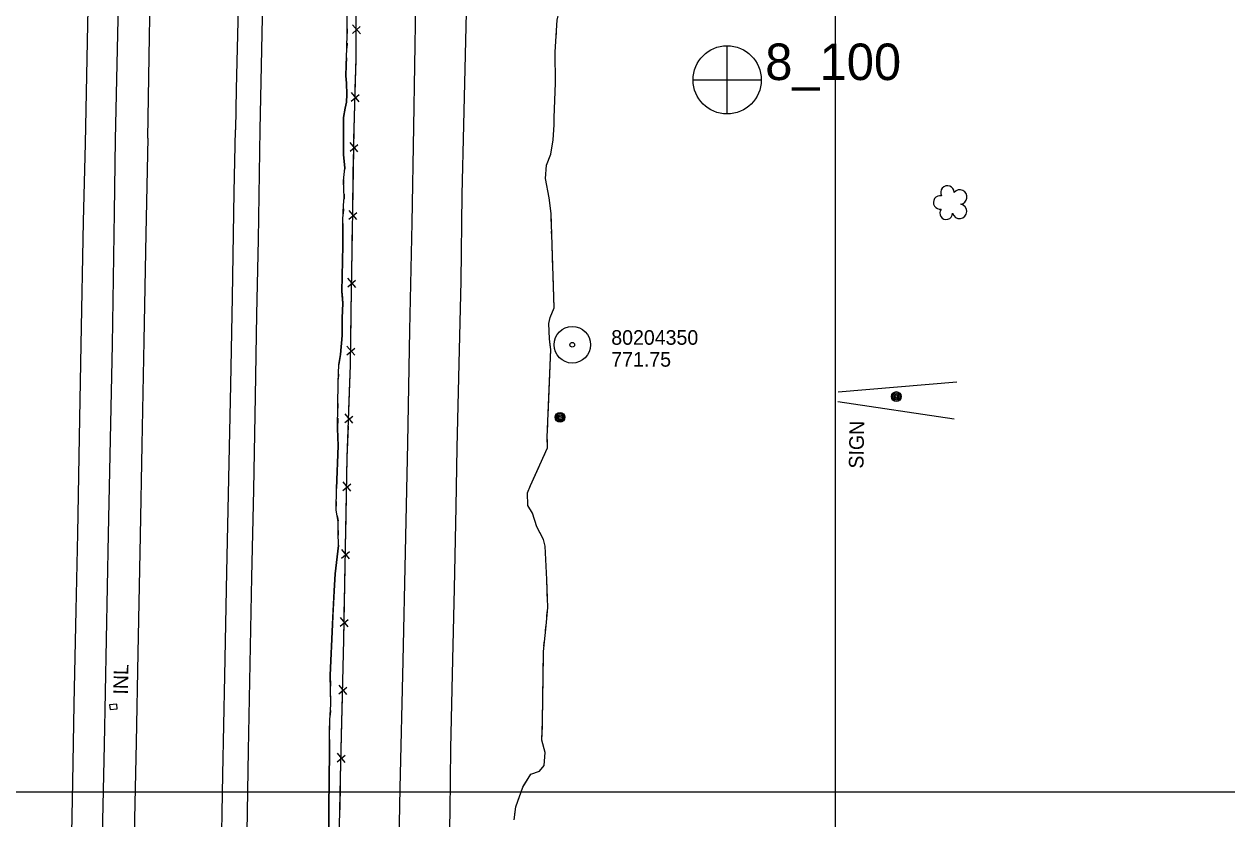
# Model space of a CAD drawing. Extents: x 591954 to 597000, y 198576 to 213500.
# Drawn here: x 594166.9 to 594660.7, y 211988.9 to 212315.3 of the extents above; entities that cross this region are included whole.
import ezdxf

# ---------------------------------------------------------------- set-up
doc = ezdxf.new("R2010")
doc.units = 0
for name, color, linetype in [('Level 10', 7, 'Continuous'), ('Level 11', 7, 'Continuous'), ('Level 14', 7, 'Continuous'), ('Level 15', 7, 'Continuous'), ('Level 18', 7, 'Continuous'), ('Level 19', 7, 'Continuous'), ('Level 4', 7, 'Continuous'), ('Level 6', 7, 'Continuous')]:
    doc.layers.add(name, color=color, linetype=linetype)

msp = doc.modelspace()

# ---------------------------------------------------------------- linework, layer by layer
at = {"layer": 'Level 10'}
for p, q in [((594500, 212000), (594500, 213500)), ((594500, 211000), (594500, 212500)), ((593000, 212000), (595000, 212000)), ((593000, 212000), (595000, 212000))]:
    msp.add_line(p, q, dxfattribs=at)
at = {"layer": 'Level 11'}
for points in [[(594207.36, 213179.78), (594207.35, 213144.93), (594206.72, 213101.54), (594206.23, 213052.85), (594205.72, 213009.49), (594205.18, 212968.68), (594204.47, 212927.17), (594203.72, 212883.44), (594202.99, 212841.91), (594202.13, 212800.78), (594201.31, 212759.21), (594200.71, 212721.87), (594199.75, 212679.04), (594199.14, 212637.43), (594198.37, 212595.41), (594197.7, 212556.87), (594197.1, 212523.53), (594196.48, 212485.35), (594195.83, 212447.04), (594194.87, 212399.8), (594194.03, 212363.53), (594193, 212315.15), (594192, 212266.16)], [(594347.47, 212273.72), (594348.79, 212331.61), (594349.43, 212369.54), (594350.01, 212402.75), (594350.83, 212446.78), (594351.56, 212483.63), (594352.14, 212522.81), (594353.03, 212555.28), (594353.92, 212594.47), (594354.97, 212641.76), (594355.79, 212687.74), (594356.7, 212732.31), (594357.86, 212766.93), (594358.83, 212802.79), (594360.44, 212840.73), (594362.43, 212877.97)], [(594263.77, 212271.93), (594265.31, 212344.27), (594266.18, 212383.84), (594266.83, 212425.96), (594267.52, 212464.59), (594268.4, 212504.44), (594269.03, 212542.56), (594270.39, 212610.13)], [(594259.72, 212593.6), (594258.93, 212558.17), (594258.37, 212526.49), (594257.84, 212494.61), (594256.99, 212453.29), (594256.38, 212415.51), (594255.75, 212386.68), (594255.27, 212350.45), (594254.74, 212322.1), (594253.97, 212288.58), (594253.74, 212271.8)], [(594217.66, 212268.41), (594218.41, 212310.11), (594218.93, 212340.92), (594219.81, 212387.55), (594220.88, 212425.71), (594221.48, 212461.61), (594222.38, 212505.16), (594223.11, 212548.8), (594223.81, 212588.53)], [(594332.35, 212583.55), (594331.7, 212549.5), (594331.16, 212518.54), (594330.4, 212482.41), (594329.88, 212451.04), (594329.44, 212417.06), (594328.89, 212387.79), (594328.19, 212353.99), (594327.58, 212323.4), (594326.79, 212273)], [(594236.14, 211356.07), (594236.71, 211388.67), (594237.48, 211421.52), (594238.49, 211471.08), (594239.27, 211512.43), (594240.15, 211556.75), (594241.01, 211600.28), (594241.73, 211647.18), (594242.82, 211690.57), (594243.57, 211735.37), (594244.2, 211775.66), (594244.86, 211810.72), (594245.78, 211856.5), (594246.67, 211897.08), (594247.17, 211931.47), (594247.85, 211967.68), (594248.55, 212007.13), (594249.37, 212047.6), (594250.16, 212090.25), (594251.02, 212128.66), (594251.74, 212167.11), (594252.41, 212203.13), (594253.21, 212246.28), (594253.74, 212271.8)], [(594246.59, 211355.78), (594247.6, 211412.67), (594248.69, 211461.85), (594249.31, 211503.49), (594249.79, 211535.45), (594250.7, 211580.15), (594251.31, 211620.86), (594252.07, 211650.51), (594252.61, 211679.38), (594253.32, 211711.82), (594254.14, 211748.15), (594254.83, 211786.52), (594255.71, 211825.06), (594256.43, 211868.18), (594258.45, 211983.5), (594259.05, 212016.98), (594260.43, 212088.11), (594261.27, 212123.97), (594261.91, 212162.53), (594262.45, 212196.01), (594263.2, 212226.85), (594263.77, 212271.93)], [(594326.79, 212273), (594326.03, 212233.69), (594325.19, 212189.55), (594324.25, 212143.14), (594323.36, 212098.41), (594322.34, 212053.76), (594321.23, 212001.52), (594320.09, 211943.61), (594319.37, 211898.32), (594318.09, 211842.31), (594316.96, 211794.07), (594316.3, 211770.5), (594315.53, 211735.86), (594314.97, 211702.71), (594314.03, 211664.86), (594313.4, 211631.07), (594312.64, 211600.29), (594311.8, 211562.08), (594310.93, 211519.32), (594310.32, 211484.29), (594309.39, 211441.14), (594307.84, 211363.61)], [(594334.54, 211643.38), (594335.7, 211680.87), (594336.01, 211715.7), (594336.65, 211750.01), (594337.45, 211779.42), (594338.42, 211820.57), (594339.13, 211854.53), (594340.08, 211897.95), (594341.22, 211966.66), (594341.77, 211992.08), (594342.14, 212017.77), (594342.89, 212054.32), (594343.64, 212083.53), (594344.35, 212117), (594344.76, 212141.25), (594345.46, 212175.92), (594346.32, 212209.75), (594346.8, 212245.26), (594347.47, 212273.72)], [(594192, 212266.16), (594191.19, 212234.24), (594190.26, 212183.5), (594189.57, 212145.62), (594188.79, 212106.08), (594188.09, 212074.63), (594187.38, 212035.98), (594186.85, 212003.99), (594185.97, 211962.04), (594185.28, 211915.01), (594184.37, 211874.22), (594183.58, 211833.05), (594182.64, 211777.45), (594181.77, 211734.72), (594181, 211689.96), (594180.01, 211644.41), (594179.2, 211601.52), (594178.28, 211558.74), (594177.24, 211511.98), (594176.6, 211472.36), (594175.67, 211418.88), (594174.88, 211375.56), (594174.17, 211353.1)], [(594217.66, 212268.41), (594216.87, 212229.15), (594216.12, 212185.17), (594215.19, 212142.43), (594214.54, 212105.33), (594213.61, 212056.91), (594212.86, 212020.27), (594212.27, 211988.99), (594211.91, 211956.88), (594211.28, 211925.24), (594210.62, 211893.5), (594209.94, 211858.3), (594209.36, 211822.63), (594208.07, 211761.71), (594207.47, 211725.4), (594206.74, 211689.48), (594206.02, 211656.16), (594205.21, 211615.7), (594204.69, 211576.4), (594203.87, 211540.66), (594203.05, 211500.43), (594202.32, 211463.32)]]:
    msp.add_lwpolyline(points, dxfattribs=at)
at = {"layer": 'Level 14'}
for points in [[(594549.77, 212168.18), (594501.15, 212164.11)], [(594548.78, 212153.1), (594500.99, 212160.12)]]:
    msp.add_lwpolyline(points, dxfattribs=at)
for centre, radius in [((594525, 212162.32), 2.02), ((594525, 212162.33), 1.52), ((594525, 212162.29), 1.01), ((594525.01, 212162.3), 0.502), ((594386.95, 212153.79), 2.02), ((594386.94, 212153.8), 1.52), ((594386.95, 212153.76), 1.01), ((594386.95, 212153.77), 0.502)]:
    msp.add_circle(centre, radius, dxfattribs=at)
at = {"layer": 'Level 15'}
for p, q in [((594304.96, 212311.27), (594301.72, 212314.98)), ((594301.73, 212311.43), (594304.89, 212314.23)), ((594301.22, 212283.62), (594304.47, 212286.33)), ((594304.45, 212283.36), (594301.32, 212287.17)), ((594300.73, 212263.03), (594303.95, 212265.78)), ((594303.97, 212262.81), (594300.79, 212266.58)), ((594300.27, 212235.18), (594303.49, 212237.92)), ((594303.51, 212234.95), (594300.33, 212238.72)), ((594299.81, 212207.32), (594303.03, 212210.06)), ((594303.05, 212207.1), (594299.87, 212210.87)), ((594299.43, 212179.46), (594302.63, 212182.21)), ((594302.67, 212179.25), (594299.47, 212183)), ((594298.57, 212151.64), (594301.84, 212154.33)), ((594301.81, 212151.36), (594298.7, 212155.19)), ((594297.83, 212123.77), (594301.05, 212126.51)), ((594301.06, 212123.54), (594297.89, 212127.32)), ((594297.28, 212095.92), (594300.51, 212098.65)), ((594300.52, 212095.68), (594297.35, 212099.46)), ((594296.74, 212068.06), (594299.97, 212070.8)), ((594299.98, 212067.83), (594296.81, 212071.61)), ((594299.36, 212039.97), (594296.21, 212043.76)), ((594296.13, 212040.21), (594299.36, 212042.94)), ((594295.5, 212012.36), (594298.73, 212015.08)), ((594298.73, 212012.12), (594295.58, 212015.91))]:
    msp.add_line(p, q, dxfattribs=at)
for points in [[(594302.39, 212272.3), (594303.24, 212301.43), (594303.19, 212340.48), (594304.85, 212393.01), (594305.86, 212447.16), (594306.5, 212496.84), (594307.77, 212550.63), (594308.31, 212594.87), (594309.35, 212634.29), (594309.07, 212651.7), (594311.29, 212731.33), (594311.66, 212763.7), (594312.88, 212788.91), (594313.41, 212822.59), (594314.21, 212852.48), (594315.33, 212890.72), (594316.34, 212920.98), (594318.25, 212945.11), (594321.64, 212984.27), (594321.91, 212985), (594325.95, 213029.25), (594330.27, 213073.36), (594335.22, 213132.11), (594339.68, 213184.24)], [(594204.48, 212267.89), (594206, 212336.04), (594207.45, 212396.23), (594208.7, 212458.07), (594209.81, 212530.96), (594211.14, 212594.83), (594212.28, 212655.8), (594213.65, 212726.53), (594214.88, 212793.87), (594216.12, 212853.1), (594217.06, 212905.8), (594218, 212964.91), (594218.69, 213023.9), (594219.61, 213132.56), (594220.29, 213178.59)], [(594303.2, 212300.15), (594303.24, 212301.43), (594303.23, 212310.1)], [(594302.87, 212288.83), (594303.2, 212300.15)], [(594302.39, 212272.3), (594302.68, 212282.25)], [(594283.46, 211360.4), (594284.36, 211412.56), (594285.8, 211481.34), (594286.59, 211529.92), (594287.9, 211588.7), (594288.88, 211637.49), (594289.69, 211680.9), (594290.81, 211726.24), (594292.41, 211793.02), (594293.57, 211862.43), (594294.56, 211906.68), (594295.77, 211952.52), (594296.85, 212005.85), (594298.13, 212062.38), (594299.59, 212137.44), (594300.88, 212175.16), (594301.14, 212196.92), (594302.39, 212272.3)], [(594302.32, 212268.26), (594302.39, 212272.3)], [(594187.17, 211354.6), (594187.78, 211387.64), (594188.65, 211438.54), (594190.66, 211538.62), (594193.11, 211655.29), (594194.96, 211748.7), (594196.47, 211840.74), (594197.94, 211925.79), (594199.98, 212019.32), (594201.57, 212105.75), (594203.2, 212183.76), (594204.07, 212237.93), (594204.48, 212267.89)], [(594302.05, 212251.72), (594302.21, 212261.68)], [(594301.86, 212240.4), (594302.05, 212251.72)], [(594301.59, 212223.86), (594301.75, 212233.82)], [(594301.4, 212212.55), (594301.59, 212223.86)], [(594301.13, 212196.01), (594301.14, 212196.92), (594301.29, 212205.96)], [(594300.99, 212184.69), (594301.13, 212196.01)], [(594300.64, 212168.15), (594300.88, 212175.16), (594300.91, 212178.11)], [(594300.25, 212156.84), (594300.64, 212168.15)], [(594299.69, 212140.31), (594300.03, 212150.26)], [(594299.43, 212128.99), (594299.59, 212137.44), (594299.69, 212140.31)], [(594299.11, 212112.46), (594299.3, 212122.41)], [(594298.89, 212101.14), (594299.11, 212112.46)], [(594298.57, 212084.6), (594298.76, 212094.56)], [(594298.34, 212073.28), (594298.57, 212084.6)], [(594298.01, 212056.75), (594298.13, 212062.38), (594298.22, 212066.7)], [(594297.75, 212045.43), (594298.01, 212056.75)], [(594297.37, 212028.9), (594297.6, 212038.85)], [(594205.18, 212034.06), (594204.99, 212036.05), (594202.01, 212035.77), (594202.2, 212033.78), (594205.18, 212034.06)], [(594297.12, 212017.58), (594297.37, 212028.9)], [(594296.75, 212001.04), (594296.85, 212005.85), (594296.97, 212011)], [(594296.52, 211989.72), (594296.75, 212001.04)]]:
    msp.add_lwpolyline(points, dxfattribs=at)
at = {"layer": 'Level 18'}
for centre, radius, start, end in [((594546, 212246.1), 2.78, 1.3946, 209.1675), ((594551.04, 212244.24), 2.97, 278.4237, 139.6575), ((594543, 212242.02), 2.78, 78.0716, 279.0826), ((594550.93, 212238.38), 2.97, 196.0745, 79.0477), ((594545.46, 212237.62), 2.61, 140.7797, 358.7123)]:
    msp.add_arc(centre, radius, start, end, dxfattribs=at)
at = {"layer": 'Level 19'}
for points in [[(594298.06, 212272.5), (594298.07, 212276.92), (594298.77, 212280.75), (594299.28, 212283.19), (594299.4, 212286.3), (594299.24, 212290.94), (594298.97, 212293.98), (594299.17, 212298.38), (594299.45, 212305.17), (594299.54, 212311.64), (594299.6, 212315.42), (594299.61, 212319.72), (594300.02, 212325.35), (594299.77, 212333.98)], [(594384.48, 212276.89), (594385.12, 212291.01), (594384.97, 212303.86), (594385.82, 212316.92), (594387.15, 212322.95), (594388.4, 212324.94), (594392.99, 212328.9)], [(594299.57, 212313.36), (594299.54, 212311.64), (594299.53, 212311.36)], [(594385.36, 212309.86), (594385.49, 212311.86)], [(594299.48, 212307.36), (594299.45, 212305.36)], [(594384.48, 212276.89), (594385.12, 212291.01), (594384.97, 212303.86), (594385.1, 212305.87)], [(594299.29, 212301.36), (594299.17, 212298.38), (594298.97, 212293.98), (594299.24, 212290.94), (594299.4, 212286.3), (594299.28, 212283.19), (594298.77, 212280.75), (594298.07, 212276.92), (594298.06, 212272.5)], [(594368.05, 211988.56), (594368.81, 211993.85), (594371.63, 212001.97), (594375.01, 212007.28), (594378.45, 212008.56), (594380.36, 212010.81), (594380.83, 212016.2), (594379.53, 212021.21), (594379.8, 212029.07), (594380.11, 212057.68), (594381.19, 212068.15), (594381.89, 212075.68), (594381.58, 212087.21), (594380.79, 212100.93), (594380.1, 212103.63), (594377.46, 212108.89), (594375.69, 212114.38), (594373.73, 212117.62), (594373.61, 212122.81), (594374.84, 212125.83), (594378.67, 212134.23), (594381.75, 212141.26), (594381.72, 212145.6), (594383.15, 212181.67), (594382.66, 212185.98), (594382.37, 212192.27), (594382.91, 212194.75), (594384.47, 212198.81), (594383.25, 212237.48), (594382.46, 212243.88), (594380.93, 212251.79), (594381.42, 212257.37), (594383.1, 212261.87), (594384.08, 212267.7), (594384.46, 212273.85), (594384.48, 212276.89)], [(594383.24, 212262.68), (594384.08, 212267.7), (594384.46, 212273.85), (594384.48, 212276.89)], [(594295.12, 212124.51), (594295.79, 212142.09), (594295.6, 212149.24), (594295.81, 212168.15), (594296.1, 212175.48), (594296.78, 212179.58), (594297.44, 212187.4), (594297.5, 212194.53), (594297.8, 212200.71), (594297.34, 212205.47), (594297.72, 212224.3), (594297.81, 212234.56), (594298.1, 212240.9), (594298.31, 212244), (594298.04, 212250.87), (594298.58, 212256.06), (594298.1, 212261.76), (594298.06, 212272.5)], [(594298.06, 212272.5), (594298.1, 212261.76), (594298.58, 212256.06), (594298.51, 212255.33)], [(594383.35, 212234.21), (594383.25, 212237.48), (594382.46, 212243.88), (594380.93, 212251.79), (594381.42, 212257.37), (594383.1, 212261.87), (594383.24, 212262.68)], [(594298.09, 212251.35), (594298.04, 212250.87), (594298.1, 212249.36)], [(594298.25, 212245.36), (594298.31, 212244), (594298.26, 212243.36)], [(594298.03, 212239.37), (594297.94, 212237.37)], [(594297.8, 212233.37), (594297.72, 212224.3), (594297.34, 212205.47), (594297.44, 212204.38)], [(594383.54, 212228.21), (594383.48, 212230.21)], [(594383.73, 212222.22), (594383.67, 212224.22)], [(594383.92, 212216.22), (594383.86, 212218.22)], [(594382.93, 212183.6), (594382.66, 212185.98), (594382.37, 212192.27), (594382.91, 212194.75), (594384.47, 212198.81), (594384.05, 212212.22)], [(594297.44, 212204.38), (594297.8, 212200.71), (594297.5, 212194.53), (594297.44, 212187.4), (594296.78, 212179.58), (594296.11, 212175.49)], [(594382.08, 212154.63), (594383.15, 212181.67), (594382.93, 212183.6)], [(594295.94, 212171.49), (594295.86, 212169.5)], [(594295.78, 212165.5), (594295.76, 212163.5)], [(594295.71, 212159.5), (594295.69, 212157.5)], [(594295.65, 212153.5), (594295.6, 212149.24), (594295.79, 212142.09), (594295.12, 212124.51)], [(594381.84, 212148.64), (594381.92, 212150.64)], [(594381.74, 212142.64), (594381.73, 212144.64)], [(594379.9, 212137.03), (594380.7, 212138.86)], [(594378.67, 212106.47), (594377.46, 212108.89), (594375.69, 212114.38), (594373.73, 212117.62), (594373.61, 212122.81), (594374.84, 212125.83), (594378.28, 212133.37)], [(594291.76, 211959.73), (594291.99, 211993.54), (594292.23, 212016.45), (594292.26, 212025.07), (594292.39, 212029.25), (594292.79, 212036.07), (594292.61, 212047.99), (594293.53, 212068.79), (594294.24, 212082.58), (594294.59, 212089.48), (594295.99, 212101.18), (594295.86, 212106.51), (594295.88, 212111.07), (594295.07, 212115.64), (594295.12, 212124.51)], [(594295.12, 212123.27), (594295.12, 212124.51)], [(594295.09, 212119.27), (594295.08, 212117.27)], [(594295.49, 212113.3), (594295.83, 212111.33)], [(594295.86, 212107.34), (594295.86, 212106.51), (594295.89, 212105.34)], [(594381.83, 212077.92), (594381.58, 212087.21), (594380.79, 212100.93), (594380.1, 212103.63), (594378.67, 212106.47)], [(594295.99, 212101.34), (594295.99, 212101.18), (594294.59, 212089.48), (594294.24, 212082.58), (594293.71, 212072.45)], [(594381.54, 212071.94), (594381.72, 212073.93)], [(594293.71, 212072.45), (594293.53, 212068.79), (594292.61, 212047.99), (594292.68, 212043.47)], [(594380.96, 212065.97), (594381.17, 212067.96)], [(594380.35, 212060), (594380.55, 212061.99)], [(594379.73, 212027.01), (594379.8, 212029.07), (594380.09, 212056.01)], [(594292.74, 212039.47), (594292.77, 212037.47)], [(594292.64, 212033.48), (594292.52, 212031.48)], [(594292.33, 212027.49), (594292.28, 212025.49)], [(594371.8, 212002.23), (594375.01, 212007.28), (594378.45, 212008.56), (594380.36, 212010.81), (594380.83, 212016.2), (594379.53, 212021.21), (594379.73, 212027.01)], [(594292.25, 212021.49), (594292.23, 212016.45), (594291.99, 211993.54), (594291.99, 211992.49)], [(594369.76, 211996.6), (594370.42, 211998.49)], [(594291.99, 211992.49), (594291.78, 211963.49)], [(594368.37, 211990.79), (594368.65, 211992.77)]]:
    msp.add_lwpolyline(points, dxfattribs=at)
at = {"layer": 'Level 4'}
for p, q in [((594455.47, 212306.36), (594455.41, 212278.51)), ((594455.47, 212306.36), (594455.41, 212278.51)), ((594441.57, 212292.33), (594469.47, 212292.32)), ((594441.57, 212292.33), (594469.47, 212292.32))]:
    msp.add_line(p, q, dxfattribs=at)
msp.add_circle((594455.53, 212292.34), 14, dxfattribs=at)
msp.add_circle((594455.53, 212292.34), 14, dxfattribs=at)
at = {"layer": 'Level 6'}
for radius in [7.5, 7.5, 0.96, 0.96]:
    msp.add_circle((594391.97, 212183.58), radius, dxfattribs=at)

# ---------------------------------------------------------------- texts
at = {"layer": 'Level 14'}
msp.add_text('SIGN', height=6, rotation=88.9734, dxfattribs=at).set_placement((594511.48, 212132.7))
at = {"layer": 'Level 15'}
msp.add_text('INL', height=6, rotation=88.8057, dxfattribs=at).set_placement((594209.53, 212039.9))
at = {"layer": 'Level 4'}
msp.add_text('8_100', height=15, dxfattribs=at).set_placement((594471.18, 212292.27))
msp.add_text('8_100', height=15, dxfattribs=at).set_placement((594471.18, 212292.27))
at = {"layer": 'Level 6'}
for s, p in [('80204350', (594407.97, 212183.58)), ('80204350', (594407.97, 212183.58)), ('771.75', (594407.97, 212174.58)), ('771.75', (594407.97, 212174.58))]:
    msp.add_text(s, height=6, dxfattribs=at).set_placement(p)

doc.saveas('drawing.dxf')
